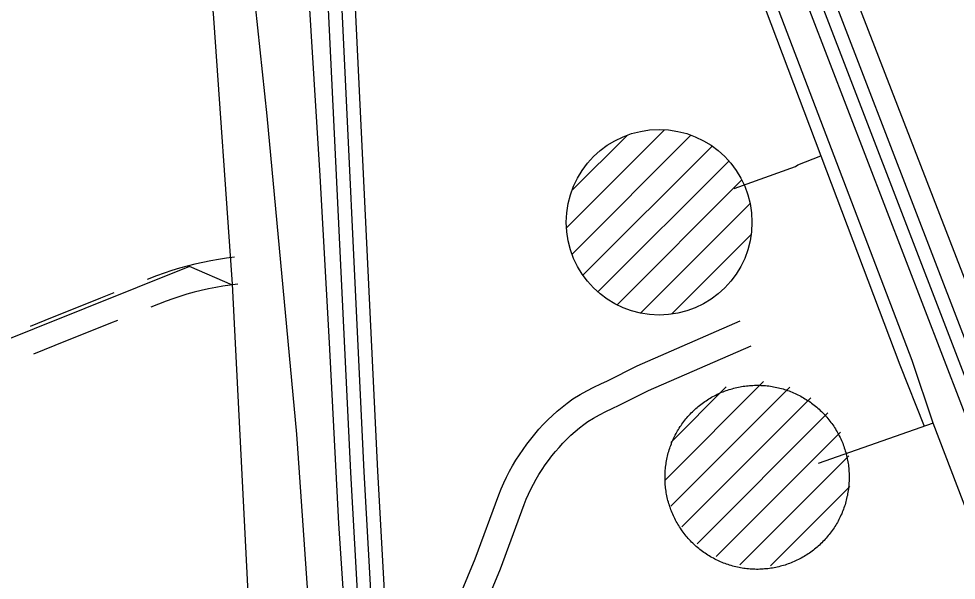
# Model space of a CAD drawing. Extents: x 3694830 to 3732949, y 415201 to 440970.
# Drawn here: x 3709783 to 3710822, y 433867 to 434490 of the extents above; entities that cross this region are included whole.
import ezdxf

# ---------------------------------------------------------------- set-up
doc = ezdxf.new("R2010")
doc.units = 0
for name, color, linetype in [('V-DOMW-TANK', 7, 'Continuous'), ('V-RIVR-EDGE', 7, 'Continuous'), ('V-ROAD-CNTR', 7, 'Continuous'), ('V-SITE-OTLN', 7, 'Continuous'), ('V-UTIL-LINE', 7, 'Continuous')]:
    doc.layers.add(name, color=color, linetype=linetype)

msp = doc.modelspace()

# ---------------------------------------------------------------- linework, layer by layer
at = {"layer": 'V-DOMW-TANK'}
for p, q in [((3710389.8, 434258), (3710498.5, 434366.7)), ((3710395.8, 434299.4), (3710456.9, 434360.5)), ((3710395.9, 434228.7), (3710527.7, 434360.6)), ((3710408, 434205.5), (3710551.1, 434348.6)), ((3710424.7, 434186.9), (3710569.7, 434331.9)), ((3710445.8, 434172.6), (3710583.9, 434310.7)), ((3710472, 434163.4), (3710593.1, 434284.5)), ((3710506.2, 434162.2), (3710594.4, 434250.5)), ((3710499.4, 433978.7), (3710608.3, 434087.6)), ((3710505.4, 434020), (3710566.8, 434081.5)), ((3710505.6, 433949.5), (3710637.5, 434081.4)), ((3710517.7, 433926.3), (3710660.8, 434069.4)), ((3710534.5, 433907.7), (3710679.5, 434052.7)), ((3710555.6, 433893.5), (3710693.6, 434031.5)), ((3710581.8, 433884.3), (3710702.8, 434005.3)), ((3710616, 433883.2), (3710704, 433971.2))]:
    msp.add_line(p, q, dxfattribs=at)
for points in [[(3710504.9, 433947), (3710504.4, 433948.7), (3710503.8, 433950.4), (3710503.3, 433952.1), (3710502.8, 433953.8), (3710502.3, 433955.5), (3710501.9, 433957.3), (3710501.5, 433959), (3710501.1, 433960.8), (3710500.8, 433962.5), (3710500.4, 433964.3), (3710500.2, 433966), (3710499.9, 433967.8), (3710499.7, 433969.5), (3710499.5, 433971.3), (3710499.3, 433973.1), (3710499.2, 433974.9), (3710499.1, 433976.6), (3710499, 433978.4), (3710499, 433980.2), (3710499, 433982), (3710499, 433983.8), (3710499.1, 433985.5), (3710499.2, 433987.3), (3710499.3, 433989.1), (3710499.4, 433990.9), (3710499.6, 433992.6), (3710499.8, 433994.4), (3710500.1, 433996.2), (3710500.3, 433997.9), (3710500.6, 433999.7), (3710501, 434001.4), (3710501.4, 434003.2), (3710501.7, 434004.9), (3710502.2, 434006.7), (3710502.6, 434008.4), (3710503.1, 434010.1), (3710503.6, 434011.8), (3710504.2, 434013.5), (3710504.8, 434015.2), (3710505.4, 434016.8), (3710506, 434018.5), (3710506.7, 434020.2), (3710507.3, 434021.8), (3710508.1, 434023.4), (3710508.8, 434025.1), (3710509.6, 434026.7), (3710510.4, 434028.2), (3710511.2, 434029.8), (3710512.1, 434031.4), (3710513, 434032.9), (3710513.9, 434034.5), (3710514.8, 434036), (3710515.8, 434037.5), (3710516.8, 434038.9), (3710517.8, 434040.4), (3710518.8, 434041.9), (3710519.9, 434043.3), (3710521, 434044.7), (3710522.1, 434046.1), (3710523.3, 434047.4), (3710524.4, 434048.8), (3710525.6, 434050.1), (3710526.8, 434051.4), (3710528.1, 434052.7), (3710529.3, 434054), (3710530.6, 434055.2), (3710531.9, 434056.4), (3710533.2, 434057.6), (3710534.5, 434058.8), (3710535.9, 434059.9), (3710537.3, 434061.1), (3710538.7, 434062.2), (3710540.1, 434063.2), (3710541.5, 434064.3), (3710543, 434065.3), (3710544.5, 434066.3), (3710546, 434067.3), (3710547.5, 434068.2), (3710549, 434069.2), (3710550.5, 434070.1), (3710552.1, 434070.9), (3710553.7, 434071.8), (3710555.3, 434072.6), (3710556.9, 434073.4), (3710558.5, 434074.1), (3710560.1, 434074.9), (3710561.7, 434075.6), (3710563.4, 434076.2), (3710565, 434076.9), (3710566.7, 434077.5), (3710568.4, 434078.1), (3710570.1, 434078.6), (3710571.8, 434079.1), (3710573.5, 434079.6), (3710575.2, 434080.1), (3710576.9, 434080.5), (3710578.7, 434081), (3710580.4, 434081.3), (3710582.2, 434081.7), (3710583.9, 434082)], [(3710583.9, 434082), (3710585.7, 434082.3), (3710587.4, 434082.5), (3710589.2, 434082.7), (3710591, 434082.9), (3710592.8, 434083.1), (3710594.5, 434083.2), (3710596.3, 434083.3), (3710598.1, 434083.4), (3710599.9, 434083.4), (3710601.6, 434083.4), (3710603.4, 434083.4), (3710605.2, 434083.3), (3710607, 434083.3), (3710608.8, 434083.1), (3710610.5, 434083), (3710612.3, 434082.8), (3710614.1, 434082.6), (3710615.8, 434082.4), (3710617.6, 434082.1), (3710619.4, 434081.8), (3710621.1, 434081.4), (3710622.9, 434081.1), (3710624.6, 434080.7), (3710626.3, 434080.3), (3710628, 434079.8), (3710629.8, 434079.3), (3710631.5, 434078.8), (3710633.2, 434078.3), (3710634.8, 434077.7), (3710636.5, 434077.1), (3710638.2, 434076.4), (3710639.8, 434075.8), (3710641.5, 434075.1), (3710643.1, 434074.4), (3710644.7, 434073.6), (3710646.3, 434072.8), (3710647.9, 434072), (3710649.5, 434071.2), (3710651, 434070.3), (3710652.6, 434069.5), (3710654.1, 434068.5), (3710655.6, 434067.6), (3710657.1, 434066.6), (3710658.6, 434065.7), (3710660.1, 434064.6), (3710661.5, 434063.6), (3710662.9, 434062.5), (3710664.3, 434061.4), (3710665.7, 434060.3), (3710667.1, 434059.2), (3710668.5, 434058), (3710669.8, 434056.8), (3710671.1, 434055.6), (3710672.4, 434054.4), (3710673.6, 434053.1), (3710674.9, 434051.8), (3710676.1, 434050.5), (3710677.3, 434049.2), (3710678.5, 434047.9), (3710679.6, 434046.5)], [(3710679.6, 434046.5), (3710680.7, 434045.1), (3710681.8, 434043.7), (3710682.9, 434042.3), (3710684, 434040.9), (3710685, 434039.4), (3710686, 434038), (3710687, 434036.5), (3710687.9, 434035), (3710688.8, 434033.4), (3710689.7, 434031.9), (3710690.6, 434030.3), (3710691.4, 434028.8), (3710692.2, 434027.2), (3710693, 434025.6), (3710693.8, 434024), (3710694.5, 434022.3), (3710695.2, 434020.7), (3710695.9, 434019.1), (3710696.5, 434017.4), (3710697.1, 434015.7), (3710697.7, 434014), (3710698.3, 434012.3), (3710698.8, 434010.6), (3710699.3, 434008.9), (3710699.8, 434007.2), (3710700.2, 434005.5), (3710700.6, 434003.8), (3710701, 434002), (3710701.3, 434000.3), (3710701.7, 433998.5), (3710701.9, 433996.8), (3710702.2, 433995), (3710702.4, 433993.2), (3710702.6, 433991.5), (3710702.8, 433989.7), (3710702.9, 433987.9), (3710703, 433986.1), (3710703.1, 433984.3), (3710703.1, 433982.6), (3710703.1, 433980.8), (3710703.1, 433979), (3710703, 433977.2), (3710702.9, 433975.4), (3710702.8, 433973.7), (3710702.7, 433971.9), (3710702.5, 433970.1), (3710702.3, 433968.4), (3710702, 433966.6), (3710701.7, 433964.8), (3710701.4, 433963.1), (3710701.1, 433961.3), (3710700.7, 433959.6), (3710700.3, 433957.8), (3710699.9, 433956.1), (3710699.5, 433954.4), (3710699, 433952.7), (3710698.5, 433951), (3710697.9, 433949.3), (3710697.3, 433947.6), (3710696.7, 433945.9), (3710696.1, 433944.3), (3710695.4, 433942.6), (3710694.8, 433941), (3710694, 433939.3), (3710693.3, 433937.7), (3710692.5, 433936.1), (3710691.7, 433934.5), (3710690.9, 433932.9), (3710690, 433931.4), (3710689.1, 433929.8), (3710688.2, 433928.3), (3710687.3, 433926.8), (3710686.3, 433925.3), (3710685.3, 433923.8), (3710684.3, 433922.4), (3710683.3, 433920.9), (3710682.2, 433919.5), (3710681.1, 433918.1), (3710680, 433916.7), (3710678.8, 433915.3), (3710677.7, 433914), (3710676.5, 433912.6), (3710675.3, 433911.3), (3710674, 433910.1), (3710672.8, 433908.8), (3710671.5, 433907.6), (3710670.2, 433906.3), (3710668.9, 433905.1), (3710667.5, 433904), (3710666.2, 433902.8), (3710664.8, 433901.7), (3710663.4, 433900.6), (3710662, 433899.5), (3710660.5, 433898.5), (3710659.1, 433897.4), (3710657.6, 433896.4), (3710656.1, 433895.5), (3710654.6, 433894.5), (3710653.1, 433893.6), (3710651.6, 433892.7)], [(3710651.6, 433892.7), (3710650, 433891.8), (3710648.4, 433891), (3710646.8, 433890.2), (3710645.2, 433889.4), (3710643.6, 433888.6), (3710642, 433887.9), (3710640.4, 433887.2), (3710638.7, 433886.5), (3710637.1, 433885.9), (3710635.4, 433885.3), (3710633.7, 433884.7), (3710632, 433884.1), (3710630.3, 433883.6), (3710628.6, 433883.1), (3710626.9, 433882.7), (3710625.2, 433882.2), (3710623.4, 433881.8), (3710621.7, 433881.4), (3710619.9, 433881.1), (3710618.2, 433880.8), (3710616.4, 433880.5), (3710614.7, 433880.2), (3710612.9, 433880), (3710611.1, 433879.8), (3710609.3, 433879.7), (3710607.6, 433879.5), (3710605.8, 433879.4), (3710604, 433879.4), (3710602.2, 433879.3), (3710600.4, 433879.3), (3710598.7, 433879.4), (3710596.9, 433879.4), (3710595.1, 433879.5), (3710593.3, 433879.6), (3710591.6, 433879.8), (3710589.8, 433880), (3710588, 433880.2), (3710586.3, 433880.4), (3710584.5, 433880.7), (3710582.7, 433881), (3710581, 433881.3), (3710579.2, 433881.7), (3710577.5, 433882.1), (3710575.8, 433882.5), (3710574.1, 433883), (3710572.3, 433883.5), (3710570.6, 433884), (3710568.9, 433884.5), (3710567.3, 433885.1), (3710565.6, 433885.7), (3710563.9, 433886.3), (3710562.3, 433887), (3710560.6, 433887.7), (3710559, 433888.4), (3710557.4, 433889.1), (3710555.8, 433889.9), (3710554.2, 433890.7), (3710552.6, 433891.6), (3710551, 433892.4), (3710549.5, 433893.3), (3710548, 433894.2), (3710546.5, 433895.2), (3710545, 433896.1), (3710543.5, 433897.1), (3710542, 433898.1), (3710540.6, 433899.2), (3710539.2, 433900.2), (3710537.7, 433901.3), (3710536.4, 433902.5), (3710535, 433903.6), (3710533.6, 433904.8), (3710532.3, 433905.9), (3710531, 433907.2), (3710529.7, 433908.4), (3710528.5, 433909.6), (3710527.2, 433910.9), (3710526, 433912.2), (3710524.8, 433913.5), (3710523.6, 433914.9), (3710522.5, 433916.2), (3710521.4, 433917.6), (3710520.3, 433919), (3710519.2, 433920.4), (3710518.1, 433921.9), (3710517.1, 433923.3), (3710516.1, 433924.8), (3710515.1, 433926.3), (3710514.2, 433927.8), (3710513.3, 433929.3), (3710512.4, 433930.9), (3710511.5, 433932.4), (3710510.7, 433934), (3710509.8, 433935.6), (3710509.1, 433937.2), (3710508.3, 433938.8), (3710507.6, 433940.4), (3710506.9, 433942.1), (3710506.2, 433943.7), (3710505.6, 433945.4), (3710504.9, 433947)]]:
    msp.add_lwpolyline(points, dxfattribs=at)
msp.add_circle((3710492.5, 434264.1), 102.9, dxfattribs=at)
at = {"layer": 'V-RIVR-EDGE'}
msp.add_spline([(3709416.4, 438923.6), (3709424.2, 438904.8), (3709441.5, 438869.1), (3709450.8, 438855.8), (3709471.7, 438831.1), (3709491.1, 438809.2), (3709508.8, 438785.3), (3709539, 438725.4), (3709552.3, 438701.9), (3709586.9, 438647.6), (3709593.8, 438632.6), (3709609.5, 438608.3), (3709646.1, 438547.2), (3709660.2, 438520), (3709671.9, 438499.4), (3709677.9, 438486), (3709685.2, 438472.7), (3709701.7, 438446.3), (3709741.6, 438385.6), (3709764.5, 438355.6), (3709775, 438339.8), (3709795.2, 438309.4), (3709809.2, 438283.5), (3709836.6, 438236.9), (3709866.8, 438187.1), (3709889, 438151.9), (3709906.3, 438125.2), (3709922.8, 438100.5), (3709934.9, 438085.9), (3709970.8, 438036.9), (3709995.4, 438006.9), (3710014.7, 437985), (3710041.3, 437953.4), (3710062.3, 437929.5), (3710132.5, 437858.5), (3710157.5, 437830.6), (3710170.8, 437815.2), (3710191.4, 437793.7), (3710222.8, 437764.5), (3710249.1, 437736.1), (3710268.4, 437717.1), (3710289.8, 437688.7), (3710309.5, 437662.4), (3710331.7, 437632.8), (3710343.4, 437618.6), (3710343.8, 437612.2), (3710342.5, 437595.2), (3710341.7, 437587.1), (3710344.1, 437575), (3710349.3, 437564), (3710357.4, 437554.7), (3710372.3, 437541.7), (3710390.9, 437520.7), (3710416.3, 437497.1), (3710444.9, 437474.8), (3710461.9, 437456.6), (3710478.8, 437433.5), (3710492.1, 437422.1), (3710505.4, 437411.2), (3710519.5, 437396.6), (3710538.5, 437375.1), (3710572.4, 437340.7), (3710589.7, 437314.7), (3710599, 437299.4), (3710610.7, 437287.2), (3710630.4, 437265.7), (3710667.1, 437227.6), (3710695, 437201.3), (3710720, 437180.6), (3710742.6, 437162.3), (3710763.2, 437145.3), (3710783.3, 437129.9), (3710806.4, 437118.1), (3710827, 437107.5), (3710844.3, 437094.9), (3710865.3, 437076.7), (3710879.8, 437061.3), (3710892.7, 437046.7), (3710907.7, 437034.9), (3710923, 437022.4), (3710947.6, 436998.9), (3710956.5, 436993.2), (3710973.4, 436976.1), (3710992.8, 436956.3), (3711016.2, 436932), (3711039.6, 436905.6), (3711072.6, 436865.9), (3711081.5, 436850.9), (3711083.1, 436840.8), (3711081.4, 436829.9), (3711079.4, 436823), (3711079.4, 436817.4), (3711081.8, 436806.8), (3711087.8, 436797.5), (3711088.6, 436789), (3711091.8, 436776.5), (3711098.3, 436764.3), (3711106.7, 436757), (3711115.2, 436751), (3711118, 436742.9), (3711119.2, 436732.4), (3711119.2, 436721.4), (3711124, 436706.1), (3711132.1, 436695.9), (3711146.6, 436677.3), (3711154.6, 436665.5), (3711168.3, 436646.1), (3711178, 436623), (3711181.6, 436604), (3711186, 436588.2), (3711194.8, 436571.2), (3711219.4, 436540.8), (3711231.9, 436522.2), (3711251.3, 436500.7), (3711276.7, 436472.4), (3711302.1, 436440.3), (3711327.1, 436416.8), (3711345.2, 436400.6), (3711358.6, 436391.7), (3711362.6, 436391.7), (3711365, 436393.3), (3711367.1, 436395.7), (3711360.2, 436410.7), (3711349, 436433.8), (3711348.6, 436435.8), (3711350.2, 436441), (3711353.4, 436443.5), (3711360.7, 436445.9), (3711370.4, 436443.4), (3711379.7, 436435.7), (3711385.3, 436433.3), (3711393, 436433.2), (3711401.9, 436435.2), (3711411.2, 436435.6), (3711418.9, 436432.8), (3711433.4, 436419.4), (3711452.8, 436395.9), (3711476.6, 436370.8), (3711503.2, 436338.8), (3711529, 436307.6), (3711539.9, 436293), (3711550.8, 436278.8), (3711562.5, 436268.3), (3711578.6, 436248.8), (3711601.9, 436211.1), (3711619.7, 436180), (3711638.6, 436146.8), (3711647.8, 436129.3), (3711662, 436112.3), (3711680.1, 436094.5), (3711699.5, 436073), (3711711.2, 436058.8), (3711730.9, 436031.7), (3711750.3, 436012.6), (3711780.5, 435980.2), (3711801.9, 435951.8), (3711825.6, 435916.6), (3711836.9, 435896.4), (3711875.6, 435841.7), (3711900.2, 435803.2), (3711928, 435759.9), (3711955.7, 435708), (3711962.6, 435688.2), (3711968.6, 435674.4), (3711979.1, 435653.8), (3711993.2, 435638.4), (3712013.3, 435621), (3712024.2, 435612), (3712033.9, 435601.5), (3712046.4, 435584.9), (3712059.7, 435563.4), (3712069.4, 435546.4), (3712083.1, 435529.4), (3712097.2, 435509.9), (3712117, 435495.3), (3712130.7, 435486.8), (3712141.6, 435473.9), (3712168.6, 435442.6), (3712171.4, 435435.4), (3712183.1, 435419.6), (3712199.6, 435402.1), (3712223.8, 435380.6), (3712242.8, 435360), (3712257.3, 435340.9), (3712271, 435318.3), (3712283.1, 435302.5), (3712301.6, 435277.3), (3712346.4, 435227.5), (3712366.5, 435199.5), (3712381.4, 435177.7), (3712398.8, 435155.8), (3712416.9, 435132.3), (3712436.6, 435086.5), (3712455.5, 435054.1), (3712466.4, 435037.5), (3712489, 435011.6), (3712512.8, 434986.1), (3712546.3, 434954), (3712574.5, 434927.7), (3712607.2, 434886.4), (3712631, 434857.6), (3712637.8, 434850.3), (3712652.7, 434835.7), (3712658, 434827.2), (3712659.2, 434819.1), (3712661.6, 434812.2), (3712662, 434804.9), (3712668.8, 434797.7), (3712682.5, 434779.8), (3712700.7, 434757.1), (3712724, 434725.9), (3712742.6, 434702.8), (3712756.3, 434685.8), (3712784.5, 434665.5), (3712804.3, 434653.8), (3712827.3, 434641.6), (3712857.6, 434621.7), (3712868.5, 434609.1), (3712884.6, 434593.3), (3712900, 434579.5), (3712922.2, 434563.3), (3712941.6, 434547.1), (3712958.1, 434527.6), (3712978.2, 434505.7), (3712995.2, 434491.1), (3713016.2, 434471.7), (3713032.3, 434449.4), (3713043.4, 434433.5)], degree=3, dxfattribs=at)
at = {"layer": 'V-ROAD-CNTR'}
for points in [[(3710029.8, 436192.9), (3710175.1, 435802.7), (3710567.7, 434778), (3710862.5, 434012.1)], [(3710021, 436173.3), (3710161, 435797.4), (3710553.7, 434772.6), (3710848.5, 434006.7)], [(3709560.4, 435981.6), (3709689.7, 435640.7), (3709877.3, 435146.5), (3709960.2, 434909.9), (3709989.3, 434825.5), (3710031.7, 434626.5), (3710057.8, 434382.3), (3710090.6, 434029.3), (3710117.6, 433640.6), (3710139.5, 433257), (3710142.6, 433128.7)], [(3709490.6, 435957.7), (3709713.6, 435405), (3709871.9, 435012.3), (3709918.3, 434874.5), (3709959.3, 434736.6), (3709981.5, 434624.9), (3709998.2, 434495.6), (3710019.4, 434195.6), (3710047.3, 433642.2), (3710073.1, 433135.5)], [(3710589.4, 434763.5), (3710876.5, 434017.5)], [(3710151.6, 434586.4), (3710180.3, 433988.2), (3710197.8, 433676.3)], [(3710121.6, 434585), (3710150.3, 433986.6), (3710189.5, 433287.8), (3710189.4, 433149.7), (3710142.2, 433143.6)], [(3710136.6, 434585.7), (3710165.3, 433987.4), (3710204.5, 433288.2), (3710204.4, 433132.2), (3710372.9, 432702.5)], [(3710021.7, 434225.3), (3710013.1, 434224.2), (3710004.2, 434222.9), (3709995.5, 434221.3), (3709986.7, 434219.6), (3709978, 434217.6), (3709969.3, 434215.5), (3709960.7, 434213.1), (3709952.2, 434210.5), (3709943.7, 434207.7), (3709935.2, 434204.6), (3709925.2, 434200.6)], [(3710019.5, 434194.3), (3709972, 434214.9), (3709164.9, 433891.3), (3708212.8, 433508.2), (3708138, 433478.1)], [(3710025.4, 434195.5), (3710017.1, 434194.5), (3710009, 434193.3), (3710001, 434191.9), (3709992.9, 434190.3), (3709985, 434188.5), (3709977, 434186.5), (3709969.1, 434184.3), (3709961.3, 434181.9), (3709953.5, 434179.3), (3709945.9, 434176.6), (3709929.2, 434169.9)], [(3709888.1, 434185.8), (3709873.3, 434179.9), (3709811.7, 434155.2), (3709795.2, 434148.6)], [(3709892, 434155.1), (3709884.5, 434152.1), (3709822.8, 434127.4), (3709799.2, 434117.9)], [(3710241.8, 433777.7), (3710288.5, 433890.9), (3710314.7, 433962.1), (3710317.4, 433968.7), (3710320.3, 433975.2), (3710323.4, 433981.6), (3710326.7, 433988), (3710330.1, 433994.2), (3710333.8, 434000.3), (3710337.6, 434006.4), (3710341.6, 434012.3), (3710345.8, 434018), (3710350.1, 434023.7), (3710354.6, 434029.2), (3710359.3, 434034.6), (3710364.1, 434039.8), (3710369.1, 434044.9), (3710374.3, 434049.8), (3710379.6, 434054.6), (3710385, 434059.2), (3710390.6, 434063.7), (3710396.8, 434068.3), (3710404.8, 434073.1), (3710412.5, 434077.2), (3710420.2, 434081.2), (3710428, 434084.9), (3710435.4, 434088.2), (3710468, 434104.8), (3710582.3, 434154.7)], [(3710269.4, 433765.9), (3710316.5, 433880), (3710342.7, 433951.2), (3710345.1, 433957), (3710347.6, 433962.7), (3710350.3, 433968.3), (3710353.1, 433973.8), (3710356.1, 433979.3), (3710359.3, 433984.6), (3710362.7, 433989.9), (3710366.1, 433995), (3710369.8, 434000.1), (3710373.6, 434005), (3710377.5, 434009.8), (3710381.6, 434014.5), (3710385.9, 434019.1), (3710390.2, 434023.6), (3710394.7, 434027.9), (3710399.3, 434032), (3710404.1, 434036.1), (3710408.9, 434040), (3710413.4, 434043.3), (3710419.6, 434046.9), (3710426.5, 434050.7), (3710433.5, 434054.3), (3710440.6, 434057.7), (3710448.3, 434061.2), (3710480.8, 434077.7), (3710594.3, 434127.2)]]:
    msp.add_lwpolyline(points, dxfattribs=at)
at = {"layer": 'V-SITE-OTLN'}
msp.add_lwpolyline([(3710313.4, 430893.2), (3710291.2, 431031), (3710285.2, 431069.3), (3710279.8, 431122.8), (3710256, 431438.1), (3710249.2, 431698.5), (3710238.6, 431853.1), (3710221.5, 432127.9), (3710210, 432397.3), (3710199.7, 432645.3), (3710181.4, 432981.2), (3710180.5, 433127.8), (3710167.3, 433343.6), (3710158.4, 433614.3), (3710137.4, 433930.3), (3710127, 434130.4), (3710116.8, 434315.5), (3710103.3, 434530.4)], dxfattribs=at)
at = {"layer": 'V-UTIL-LINE'}
for p, q in [((3710773.1, 434110.7), (3710516, 434785.5)), ((3710704.7, 434527.5), (3710835.6, 434189.2)), ((3710796.1, 434041.3), (3710773.1, 434110.7)), ((3710759.4, 434106.2), (3710786.2, 434037.9))]:
    msp.add_line(p, q, dxfattribs=at)
for points in [[(3709792, 436152.5), (3709796, 436142), (3709916.5, 436187.9), (3709957.9, 436203.7), (3709963.4, 436203.8), (3709991.5, 436132.6), (3709994.6, 436128.7), (3710031.9, 436030.2), (3710123.7, 435787.3), (3710246.3, 435463.2), (3710425, 434990.6), (3710555.6, 434645.3), (3710671.8, 434337.9), (3710759.4, 434106.2)], [(3710575.5, 434301.5), (3710643.6, 434326), (3710646.2, 434327.7), (3710671.8, 434337.9)], [(3710924.3, 433706.6), (3710796.1, 434041.3), (3710668.6, 433996.8)]]:
    msp.add_lwpolyline(points, dxfattribs=at)

doc.saveas('drawing.dxf')
